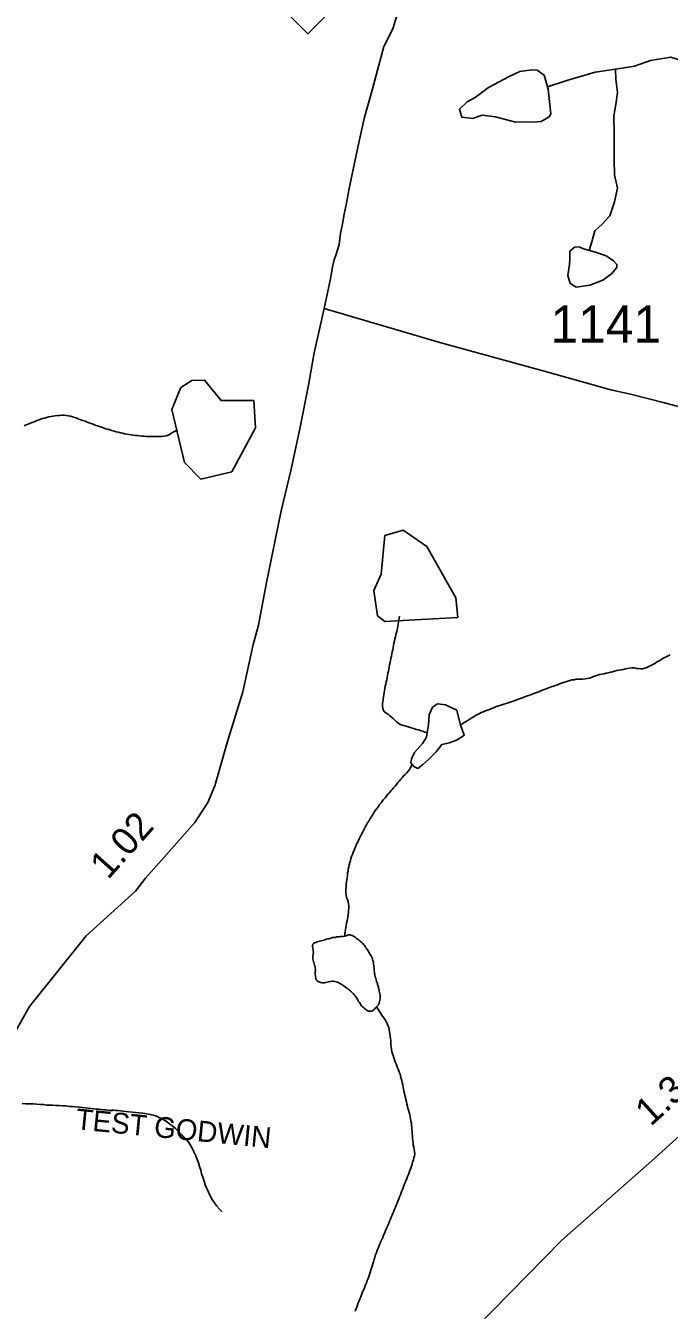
# Model space of a CAD drawing. Extents: x 1950930 to 2061844, y 904556 to 1017002.
# Drawn here: x 1983745 to 1986687, y 939098 to 944969 of the extents above; entities that cross this region are included whole.
import ezdxf

# ---------------------------------------------------------------- set-up
doc = ezdxf.new("R2010")
doc.units = 0
for name, color, linetype in [('Exist Hydrographic Creek Single Shore', 7, 'Continuous'), ('Exist Hydrographic Misc Water Feature', 7, 'Continuous'), ('Exist Road Non-System Type 51', 7, 'Continuous'), ('Exist Road Non-System Type 51 Label', 7, 'Continuous'), ('Exist Road Primary NC Attributed', 7, 'Continuous'), ('Exist Road Primary NC Mileage Hundredths English Label', 7, 'Continuous'), ('Exist Road Primary NC Shield CELL', 7, 'Continuous'), ('Exist Road Primary US Structure Standard Bridge CELL', 7, 'Continuous'), ('Exist Road Secondary Type 51 Attributed', 7, 'Continuous'), ('Exist Road Secondary Type 51 Number Label', 7, 'Continuous')]:
    doc.layers.add(name, color=color, linetype=linetype)

msp = doc.modelspace()

# ---------------------------------------------------------------- linework, layer by layer
at = {"layer": 'Exist Hydrographic Creek Single Shore'}
msp.add_lwpolyline([(1986441.2, 944770.8), (1986527.4, 944783.6), (1986601.2, 944810.2), (1986693.2, 944824.6), (1986761.1, 944803.7), (1986847.2, 944802.8), (1987001, 944787.9), (1987103.1, 944770.4), (1987161.6, 944741.2), (1987184.1, 944728.5)], dxfattribs=at)
at = {"layer": 'Exist Hydrographic Misc Water Feature'}
for points in [[(1986129.8, 944689.5), (1986217.9, 944719.1), (1986347.5, 944756.7), (1986441.2, 944770.8)], [(1986320.5, 943942.1), (1986332.1, 943981.4), (1986346.1, 944032), (1986379.7, 944062.6), (1986415.2, 944100.2), (1986436.7, 944164.8), (1986450.5, 944226.8), (1986435.7, 944287), (1986434.9, 944358.1), (1986433.9, 944474.8), (1986433.2, 944556.9), (1986442.7, 944609), (1986450.5, 944663.1), (1986442.1, 944724.8), (1986441.2, 944770.8)], [(1986129.8, 944689.5), (1986114.2, 944743.8), (1986082.2, 944766.1), (1986058.2, 944767.3), (1986004.1, 944759.3), (1985954, 944736.6), (1985860.5, 944686.2), (1985799.2, 944641.5), (1985763.1, 944621.4), (1985727.7, 944587.1), (1985737.7, 944550.7), (1985787.9, 944545.5), (1985831.4, 944559.5), (1985891.9, 944552.3), (1985984, 944528.2), (1986021.9, 944529.4), (1986063.7, 944527.5), (1986101.7, 944531.8), (1986137.6, 944552.3), (1986145.3, 944566.2), (1986132.8, 944679.7), (1986129.8, 944689.5)], [(1986320.5, 943942.1), (1986291.8, 943950.2), (1986273.9, 943958.1), (1986253.8, 943957.6), (1986232.1, 943938.9), (1986232.1, 943905.7), (1986230.2, 943877.5), (1986222.7, 943827.1), (1986232.9, 943791.5), (1986261.4, 943773.7), (1986323.1, 943783.9), (1986382.8, 943806.4), (1986423, 943835.3), (1986446.4, 943863.4), (1986446.6, 943877.1), (1986432, 943894.7), (1986398, 943917), (1986349.8, 943934.4), (1986320.5, 943942.1)], [(1984545.7, 942896.5), (1984686.8, 942929.7), (1984795.7, 943130.9), (1984787.7, 943255.7), (1984637.8, 943255.6), (1984562.7, 943349), (1984503.7, 943347), (1984453.7, 943315.2), (1984412.6, 943214.3), (1984470.7, 942973.5), (1984545.7, 942896.5)], [(1984439.5, 943122.9), (1984430.7, 943118.2), (1984421.9, 943112.6), (1984413.3, 943107.8), (1984404.7, 943102.3), (1984395.6, 943098.4), (1984386.4, 943095.2), (1984376.8, 943093), (1984367.1, 943092.4), (1984356.9, 943091.7), (1984347, 943091.2), (1984336.8, 943091.4), (1984326.5, 943091.5), (1984316.5, 943091.8), (1984306.4, 943092), (1984296.4, 943092.3), (1984286.3, 943093.3), (1984276.3, 943093.5), (1984266.2, 943094.5), (1984256.6, 943095.5), (1984246.6, 943096.6), (1984236.7, 943097.6), (1984226.7, 943099.4), (1984216.8, 943100.5), (1984207, 943102.3), (1984197.1, 943104.1), (1984187.5, 943106.8), (1984177.7, 943108.7), (1984168, 943111.2), (1984158.2, 943113.2), (1984148.8, 943115.7), (1984138.9, 943118.5), (1984129.3, 943122), (1984119.8, 943124.5), (1984110.4, 943127.2), (1984100.8, 943130.7), (1984091.5, 943134.2), (1984082.1, 943137.7), (1984072.5, 943140.3), (1984063, 943143.8), (1984053.6, 943147.3), (1984044.2, 943150.8), (1984034.7, 943154.3), (1984025.5, 943157.7), (1984016.1, 943161.3), (1984006.9, 943164.6), (1983997.2, 943168.1), (1983988, 943171.6), (1983978.6, 943175.1), (1983969.1, 943178.6), (1983959.5, 943181.2), (1983949.6, 943183.9), (1983939.8, 943185.8), (1983930.2, 943187.6), (1983920.1, 943188.6), (1983910.3, 943188.8), (1983900, 943188.2), (1983890.2, 943187.6), (1983880.3, 943186.2), (1983870.5, 943184.7), (1983860.7, 943182.5), (1983850.6, 943181), (1983840.8, 943178.8), (1983831.1, 943175.7), (1983821.7, 943173.4), (1983812.3, 943170.3), (1983802.6, 943166.5), (1983793.4, 943163.3), (1983783.8, 943159.4), (1983774.7, 943156.3), (1983765.5, 943152.4), (1983756.3, 943148.5), (1983746.9, 943144.6), (1983737.4, 943140.7)], [(1985386.7, 942245.6), (1985353.6, 942272.6), (1985336.8, 942387.8), (1985369.6, 942462.6), (1985386.6, 942639.6), (1985469.7, 942664.1), (1985578.8, 942589.6), (1985711.7, 942353.9), (1985719.7, 942265), (1985386.7, 942245.6)], [(1985453.7, 942269.9), (1985450.8, 942254.5), (1985449.6, 942244.6), (1985448, 942234.6), (1985446.3, 942225.1), (1985444.3, 942215.2), (1985442.2, 942205.5), (1985439.8, 942195.7), (1985437.3, 942185.9), (1985434.6, 942176.2), (1985432.6, 942166.3), (1985430.1, 942156.5), (1985428.1, 942146.8), (1985426, 942136.9), (1985424, 942127.1), (1985422.3, 942117.1), (1985420.3, 942107.3), (1985418.2, 942097.4), (1985416.2, 942087.6), (1985414.5, 942077.8), (1985412.5, 942068.3), (1985410.4, 942058.5), (1985408.4, 942048.6), (1985406.3, 942038.8), (1985404.3, 942029), (1985402.6, 942019.1), (1985400.6, 942009.3), (1985398.5, 941999.4), (1985396.9, 941989.9), (1985394.9, 941980.1), (1985392.8, 941970.3), (1985390.8, 941960.5), (1985388.7, 941950.6), (1985387.1, 941940.7), (1985385.4, 941930.8), (1985383.8, 941921.3), (1985382.6, 941911.4), (1985381.1, 941903.1), (1985379.1, 941889.9), (1985377.8, 941880), (1985376.4, 941869.6), (1985376.2, 941860), (1985376.6, 941850.6), (1985378.7, 941841.7), (1985383.6, 941834.1), (1985392, 941827.5), (1985401.2, 941822.5), (1985409.4, 941815.5), (1985416.8, 941808.7), (1985424.2, 941802.3), (1985432, 941794.7), (1985439.4, 941787.8), (1985447.1, 941781.8), (1985455.3, 941776.9), (1985464.4, 941772.6), (1985473.8, 941770.1), (1985483.4, 941767.3), (1985493.3, 941764.6), (1985502.9, 941762), (1985512.8, 941759.2), (1985522.4, 941755.7), (1985531.6, 941753.2), (1985541.5, 941750.4), (1985551.1, 941746.9), (1985560.3, 941744.2), (1985570, 941740.8), (1985579.8, 941738.1)], [(1985732.8, 941773.7), (1985741.6, 941779.2), (1985749.8, 941784.8), (1985758.2, 941789.2), (1985766.8, 941794.9), (1985775.4, 941800.4), (1985784, 941806.1), (1985792.5, 941810.9), (1985801.1, 941816.4), (1985809.9, 941821.2), (1985818.7, 941826), (1985827.5, 941829.9), (1985836.5, 941833.7), (1985845.8, 941837.6), (1985855.4, 941841.4), (1985864.8, 941844.5), (1985873.9, 941848.8), (1985883.3, 941851.8), (1985892.5, 941855.7), (1985902, 941858.8), (1985911.4, 941861.7), (1985921, 941865.6), (1985930.5, 941868.6), (1985940.3, 941872), (1985949.7, 941875.1), (1985959.2, 941878), (1985968.6, 941881.1), (1985978, 941884.1), (1985987.5, 941887.6), (1985997.1, 941891.4), (1986006.5, 941894.4), (1986016, 941897.4), (1986025, 941901.3), (1986030.9, 941902.8), (1986034.4, 941904.4), (1986043.8, 941907.4), (1986053.5, 941911.2), (1986062.7, 941915), (1986072.1, 941918.5), (1986081.2, 941922.4), (1986090.6, 941925.4), (1986100.2, 941929.2), (1986109.9, 941933.1), (1986118.9, 941936.2), (1986128.3, 941940), (1986137.6, 941943.9), (1986147, 941947.3), (1986156.6, 941951.1), (1986166.1, 941954.1), (1986175.5, 941957.2), (1986184.5, 941961.1), (1986193.9, 941964.1), (1986203.6, 941967.5), (1986213, 941970.5), (1986222.4, 941973.6), (1986231.9, 941976.7), (1986241.5, 941978.8), (1986251.6, 941980.2), (1986261.2, 941981.9), (1986271.5, 941982.4), (1986281.3, 941982.9), (1986291.5, 941983.3), (1986301.6, 941984.3), (1986311.4, 941985.6), (1986321.3, 941987.7), (1986330.7, 941990.8), (1986340.1, 941994.2), (1986349.6, 941997.3), (1986359.2, 942001.1), (1986368.9, 942003.2), (1986378.5, 942005.5), (1986388.3, 942007.6), (1986398, 942010.2), (1986407.8, 942012.3), (1986417.5, 942014.5), (1986427.1, 942016.8), (1986436.9, 942019.3), (1986446.6, 942021.5), (1986456.8, 942023.6), (1986466, 942025.8), (1986476.1, 942027.1), (1986485.9, 942029.7), (1986495.8, 942031), (1986505.4, 942032.4), (1986515.5, 942033.8), (1986525.7, 942033.8), (1986536, 942031.8), (1986546.4, 942030.7), (1986556.5, 942030), (1986565.9, 942030.5), (1986575.3, 942033.6), (1986584.4, 942036.6), (1986593, 942040.6), (1986602.4, 942045.3), (1986611.2, 942050.1), (1986620, 942054.8), (1986628.4, 942059.6), (1986637.5, 942065.1), (1986645.9, 942069.9), (1986654.5, 942075.5)], [(1986654.5, 942075.5), (1986663.7, 942080.2), (1986672.3, 942084.9), (1986681.6, 942089.7), (1986690.4, 942094.4)], [(1985579.8, 941738.1), (1985585.3, 941775), (1985589.5, 941819), (1985604.6, 941854.9), (1985626.8, 941869.3), (1985664.3, 941866), (1985714.9, 941840.5), (1985731.3, 941778.8), (1985732.8, 941773.7)], [(1985511.3, 941592.6), (1985505, 941600.1), (1985508.7, 941618.2), (1985522.6, 941648.2), (1985558.3, 941688.6), (1985576.3, 941717.1), (1985579.8, 941738.1)], [(1985732.8, 941773.7), (1985749.8, 941726.4), (1985741.8, 941720.8), (1985714.3, 941704.3), (1985682.1, 941691.6), (1985646.3, 941683.8), (1985620.4, 941651.1), (1985586.8, 941617.3), (1985559.1, 941591.1), (1985536.8, 941575), (1985519.1, 941583), (1985511.3, 941592.6)], [(1985202.9, 940808.3), (1985204.2, 940817.9), (1985205.4, 940827.9), (1985206.6, 940837.8), (1985207.8, 940847.3), (1985209.5, 940857.3), (1985211.5, 940867.1), (1985214, 940876.9), (1985216.1, 940886.7), (1985217.3, 940896.7), (1985218.9, 940906.9), (1985219.7, 940917), (1985220.6, 940927), (1985221.4, 940936.6), (1985221.4, 940946.4), (1985220.4, 940956.2), (1985218.3, 940966.3), (1985215.2, 940976.1), (1985211.1, 940985.2), (1985209.1, 940994.9), (1985208.1, 941004.8), (1985208.1, 941015), (1985208.5, 941024.6), (1985209.3, 941035.5), (1985210.1, 941045.1), (1985210.9, 941055.1), (1985212.6, 941065), (1985213.8, 941074.5), (1985215.4, 941084.5), (1985216.5, 941095.3), (1985218.3, 941104.7), (1985219.5, 941114.6), (1985221.2, 941124.6), (1985223.2, 941134.4), (1985225.9, 941144.2), (1985228.8, 941153.9), (1985231.4, 941162.8), (1985234.7, 941172.5), (1985238.4, 941181.6), (1985242.1, 941191.2), (1985245.8, 941200.3), (1985249.5, 941210), (1985253.6, 941219.1), (1985257.7, 941228.2), (1985262, 941236.8), (1985266.1, 941246), (1985270.2, 941255.5), (1985275.1, 941264.5), (1985279.2, 941273.6), (1985284.1, 941282.3), (1985288.6, 941291.3), (1985293.4, 941299.5), (1985298.3, 941308.5), (1985303, 941317.1), (1985307.9, 941326), (1985313, 941334.2), (1985318, 941343.2), (1985324.1, 941351.3), (1985329, 941360.2), (1985334.6, 941368.3), (1985339.9, 941377.2), (1985345.4, 941385.3), (1985351.4, 941393.3), (1985357.1, 941401.4), (1985362.7, 941409.5), (1985369, 941417.4), (1985375.2, 941425.8), (1985381.1, 941433.1), (1985387.9, 941441), (1985394.2, 941448.6), (1985400.6, 941456.5), (1985407.4, 941463.5), (1985413.3, 941471.6), (1985420.1, 941479.1), (1985426.8, 941486.2), (1985433.2, 941494.1), (1985439.6, 941501.7), (1985446.1, 941509.7), (1985452.7, 941516.7), (1985459.2, 941525), (1985465.6, 941532.2), (1985472.4, 941540.1), (1985479.1, 941547.2), (1985486.3, 941554.7), (1985492.5, 941561.8), (1985498.6, 941570.3), (1985503.5, 941578.9), (1985511.3, 941592.6)], [(1985347.9, 940485.1), (1985344.4, 940481.2), (1985340.1, 940476.2), (1985336, 940471.5), (1985332.1, 940468.5), (1985326.6, 940466), (1985320.4, 940464.6), (1985313.7, 940465.5), (1985308.5, 940467.2), (1985303.4, 940470.4), (1985298.1, 940474), (1985293.2, 940477.2), (1985288.8, 940481.5), (1985284.3, 940485.8), (1985280.4, 940490.1), (1985277, 940494.8), (1985273.1, 940499.8), (1985270.2, 940504.7), (1985266.7, 940509.6), (1985263.8, 940515), (1985261, 940520.7), (1985257.5, 940525.7), (1985253.6, 940530.7), (1985250.5, 940534.8), (1985246.6, 940539.9), (1985242.7, 940545), (1985238.8, 940548.8), (1985234.3, 940553.1), (1985229.4, 940556.7), (1985225.5, 940560.6), (1985220.6, 940564.2), (1985215.2, 940568.3), (1985210.7, 940571.8), (1985206.2, 940575.2), (1985201.3, 940579.2), (1985196.4, 940582.1), (1985190.8, 940585.3), (1985186.3, 940588.9), (1985181, 940592.1), (1985175.9, 940594.5), (1985169.9, 940597.1), (1985164.4, 940599.1), (1985158.6, 940600.8), (1985152.5, 940601.7), (1985146.9, 940601.8), (1985140.4, 940601.1), (1985134.4, 940600.4), (1985128.5, 940598.8), (1985122.3, 940597.4), (1985116.8, 940596.6), (1985110.4, 940595.1), (1985104.5, 940595.2), (1985099, 940595.2), (1985092.8, 940596.2), (1985086.5, 940598.7), (1985080.9, 940601.6), (1985076.6, 940605.6), (1985072.9, 940609.7), (1985070.9, 940614.9), (1985069.8, 940621.6), (1985069, 940627), (1985068.4, 940633.6), (1985068.2, 940639.3), (1985068.4, 940646.2), (1985069, 940651.7), (1985069, 940657.5), (1985068.4, 940664), (1985067.4, 940669.9), (1985065.7, 940675.8), (1985064.1, 940681.3), (1985061.6, 940687.3), (1985060, 940692.8), (1985059, 940698.7), (1985057.8, 940704.6), (1985058, 940710.3), (1985058, 940715.9), (1985059.2, 940722.7), (1985059.6, 940728.2), (1985059.8, 940733.9), (1985059.6, 940740.4), (1985058.2, 940747.2), (1985056.7, 940753.8), (1985055.1, 940760.2), (1985055.7, 940766.1), (1985057.3, 940770.8), (1985060.8, 940774.3), (1985065.1, 940777.3), (1985070.7, 940779.8), (1985076.6, 940782), (1985082.8, 940783.6), (1985089.1, 940785.1), (1985095.9, 940787.3), (1985101.6, 940788.8), (1985107.4, 940790.4), (1985113.1, 940792), (1985118.4, 940793.6), (1985124.8, 940795.1), (1985130.5, 940796.6), (1985136.3, 940798.1), (1985142, 940799.8)], [(1985142, 940799.8), (1985147.8, 940801.3), (1985153.9, 940802), (1985160.1, 940802.6), (1985165.8, 940804.3), (1985171.8, 940804.6), (1985177.9, 940805.2), (1985183.4, 940806), (1985190, 940806.6), (1985195.5, 940806.6), (1985202.9, 940808.3)], [(1985202.9, 940808.3), (1985209.1, 940809.8), (1985215.2, 940813), (1985221, 940814.5), (1985226.5, 940814.8), (1985231.8, 940813.3), (1985237.4, 940810.8), (1985242.5, 940808), (1985247.4, 940804.8), (1985252.8, 940801.5), (1985257.7, 940797.9), (1985262.8, 940794.7), (1985267.5, 940790.3), (1985272.4, 940786.4), (1985277, 940782.9), (1985281.3, 940778.5), (1985285.8, 940774.7), (1985289.7, 940770.3), (1985293.6, 940765.3), (1985297, 940760.3), (1985300.3, 940755.4), (1985303.8, 940750.4), (1985306.9, 940745.4), (1985310.2, 940740.5), (1985313.7, 940735.5), (1985316.7, 940730.6), (1985319.8, 940724.4), (1985322.9, 940719.5), (1985326, 940714.6), (1985328.8, 940708.8), (1985330.7, 940702.9), (1985332.3, 940697.3), (1985334, 940691.4), (1985334.6, 940685.7), (1985335.4, 940679.8), (1985336.2, 940674.1), (1985336.4, 940668.3), (1985337, 940661.7), (1985337.4, 940656), (1985338.1, 940650.2), (1985338.7, 940643.6), (1985339.5, 940637.8), (1985340.3, 940632.4), (1985341.3, 940626.6), (1985343.4, 940620.6), (1985345, 940615), (1985346.9, 940609.1), (1985348.5, 940603.1), (1985350.6, 940597.6), (1985352.2, 940591.6), (1985353.4, 940586.2), (1985355.3, 940580.2), (1985356.9, 940574.3), (1985358.2, 940568.8), (1985360, 940562.8), (1985361.2, 940556.6), (1985362.7, 940550.6), (1985363.9, 940544.8), (1985364.7, 940539), (1985364.9, 940533.3), (1985365.3, 940527.6), (1985365.1, 940521.1), (1985364.1, 940515.2), (1985362.3, 940509.3), (1985360.4, 940503.9), (1985358.6, 940498.1), (1985356.1, 940492.4), (1985347.9, 940485.1)], [(1985510.7, 939766.3), (1985513.6, 939775.2), (1985516.9, 939785.3), (1985519.3, 939795.1), (1985521.8, 939803.6), (1985523, 939813.6), (1985522.4, 939823.4), (1985520.8, 939833.5), (1985518.5, 939843.5), (1985516.5, 939854), (1985515.2, 939863.9), (1985514.2, 939873.8), (1985513.4, 939883.7), (1985513, 939893.4), (1985511.9, 939903.4), (1985511.5, 939913.9), (1985510.3, 939923.9), (1985509.9, 939933.7), (1985508.9, 939943.6), (1985507.6, 939953.5), (1985505.8, 939963.6), (1985503.9, 939973.1), (1985501.9, 939983.3), (1985500, 939992.4), (1985497.4, 940002.1), (1985495.3, 940012.3), (1985492.3, 940022), (1985489.6, 940031.7), (1985487.7, 940041), (1985485.1, 940050.7), (1985483, 940060.8), (1985480.8, 940070.4), (1985478.5, 940080.6), (1985475.9, 940089.5), (1985474, 940099.4), (1985472.4, 940109.5), (1985469.7, 940119.2), (1985468.1, 940129.3), (1985465.8, 940138.9), (1985463.5, 940148.9), (1985460.5, 940158), (1985458.4, 940168), (1985455.8, 940177.7), (1985452.1, 940186.8), (1985449, 940196.6), (1985445.1, 940206.1), (1985441.8, 940214.8), (1985437.9, 940224.3), (1985434.4, 940234.1), (1985430.9, 940243.2), (1985427.3, 940252.3), (1985424.4, 940262), (1985421.1, 940271), (1985419.1, 940281.2), (1985417.2, 940290.7), (1985416, 940301.1), (1985414.5, 940310.6), (1985414.1, 940320.5), (1985413.3, 940331.1), (1985411.9, 940341.1), (1985410.6, 940351), (1985409.4, 940361), (1985408.4, 940370.8), (1985406.5, 940380.4), (1985404.5, 940390.5), (1985400.8, 940399.6), (1985396.9, 940408.7), (1985392, 940418), (1985387.5, 940426), (1985381.7, 940434.6), (1985376.2, 940442.7), (1985370.3, 940450.9), (1985364.9, 940459.4), (1985347.9, 940485.1)], [(1985250.9, 939094), (1985254.6, 939104), (1985257.9, 939112.8), (1985261.6, 939122.4), (1985265.3, 939131.6), (1985268.5, 939141.2), (1985272.6, 939150.3), (1985276.3, 939160), (1985279.8, 939168.7), (1985283.5, 939177.9), (1985287.8, 939187.9), (1985291.3, 939196.6), (1985295.4, 939205.7), (1985298.7, 939215.3), (1985302.8, 939224.2), (1985306.1, 939234.1), (1985309.8, 939242.9), (1985313, 939253), (1985316.3, 939261.8), (1985319.6, 939271.4), (1985322.5, 939281.2), (1985324.9, 939290.9), (1985328.2, 939300.2), (1985331.1, 939309.9), (1985334, 939319.6), (1985336.8, 939329.3), (1985340.1, 939338.2), (1985343, 939348.3), (1985346.1, 939357.1), (1985349.9, 939366.7), (1985353.4, 939375.9), (1985357.3, 939385.4), (1985360.8, 939394.7), (1985364.9, 939403.4), (1985368.6, 939413.3), (1985372.3, 939422.1), (1985376.8, 939431.2), (1985380.5, 939440.8), (1985384.6, 939449.9), (1985388.5, 939458.6), (1985392.8, 939468.6), (1985396.3, 939477.3), (1985400.4, 939486.4), (1985404.1, 939496), (1985408.2, 939505.2), (1985411.9, 939514), (1985415.6, 939523.9), (1985419.7, 939532.7), (1985423.2, 939541.9), (1985427.5, 939551.3), (1985430.9, 939560.5), (1985434.6, 939569.4), (1985438.3, 939579.3), (1985442.4, 939588), (1985446.1, 939598), (1985450.2, 939606.7), (1985453.5, 939616), (1985457.6, 939625.5), (1985460.7, 939634.4), (1985464.6, 939644.3), (1985468.1, 939653.1), (1985471.5, 939663.2), (1985475.4, 939671.9), (1985479.3, 939681.8), (1985482.8, 939690.6), (1985486.7, 939700.6), (1985490.2, 939709.4), (1985493.9, 939718.9), (1985497.6, 939728.2), (1985500.9, 939737.8), (1985504.8, 939747.8), (1985507.8, 939756.7), (1985510.7, 939766.3)]]:
    msp.add_lwpolyline(points, dxfattribs=at)
at = {"layer": 'Exist Road Non-System Type 51'}
msp.add_lwpolyline([(1983729.4, 940043.1), (1983746.1, 940042.4), (1983763.2, 940041.8), (1983780.5, 940041.2), (1983796.1, 940040), (1983812.4, 940038.8), (1983826.1, 940038.2), (1983841.4, 940036.3), (1983854.6, 940035.8), (1983868.9, 940035.1), (1983882.6, 940034.5), (1983897.4, 940033.9), (1983913, 940032.7), (1983928.8, 940032.1), (1983944.5, 940030.2), (1983959.6, 940029), (1983974.4, 940027.8), (1983989.1, 940025.9), (1984002.9, 940024.8), (1984016.6, 940022.9), (1984030.4, 940021.7), (1984044.1, 940019.9), (1984055.9, 940018.6), (1984067.6, 940018), (1984079, 940016.8), (1984090.2, 940015.6), (1984101, 940014.9), (1984111.4, 940014.4), (1984120.8, 940013.1), (1984129, 940011.9), (1984135.9, 940011.9), (1984140.4, 940011.3), (1984140.4, 940010.7), (1984137.9, 940010.7), (1984136.9, 940011.3), (1984136.9, 940012.5), (1984140.4, 940012.5), (1984147.2, 940012.5), (1984155.5, 940011.9), (1984165.4, 940011.3), (1984177.6, 940010.1), (1984189.4, 940008.2), (1984202.2, 940007), (1984216, 940005.8), (1984231.6, 940003.4), (1984247.4, 940002.1), (1984264, 940000.3), (1984280.8, 939998.5), (1984298.4, 939996.1), (1984313.6, 939993), (1984329.4, 939989.4), (1984343.1, 939985.1), (1984354.9, 939979), (1984368.1, 939972.9), (1984380.4, 939966.2), (1984392.6, 939958.4), (1984404, 939949.2), (1984416.8, 939939.6), (1984429.5, 939928.6), (1984443.2, 939915.9), (1984456, 939903.8), (1984468.2, 939891), (1984480, 939878.8), (1984490.4, 939864.9), (1984499.6, 939850.3), (1984508, 939835.8), (1984515.4, 939819.9), (1984522.2, 939803.6), (1984528.6, 939787.2), (1984534.5, 939771.4), (1984539.4, 939755), (1984544.8, 939738.6), (1984549.1, 939722.2), (1984554.5, 939705.9), (1984560.9, 939688.9), (1984565.9, 939671.9), (1984572.2, 939654.9), (1984580, 939637.9), (1984588.9, 939620.9), (1984597.8, 939605.1), (1984608.5, 939589.3), (1984619.2, 939574.8), (1984630.6, 939560.8), (1984642.4, 939548.1)], dxfattribs=at)
at = {"layer": 'Exist Road Primary NC Attributed'}
for points in [[(1985109.6, 943676.2), (1985139.1, 943820.1), (1985147.4, 943867.5), (1985154.9, 943899.1), (1985162.4, 943920.2), (1985177.4, 943969.9), (1985184.2, 944020.3), (1985193.2, 944064), (1985200.8, 944107.7), (1985211.3, 944157.3), (1985221.8, 944217.6), (1985236.9, 944291.3), (1985261.7, 944406.5), (1985291.8, 944545), (1985327.9, 944674.5), (1985382, 944873.3), (1985423.7, 944955.2), (1985484.3, 945159.3)], [(1983680.6, 940339.9), (1983763.1, 940486.2), (1984021.4, 940808.9), (1984247.6, 941013.6), (1984292.1, 941073.3), (1984377.6, 941169.4), (1984517.7, 941327.1), (1984551.9, 941379.1), (1984577.9, 941419.2), (1984609.9, 941495.1), (1984668, 941697), (1984738.2, 941924.9), (1984784.3, 942140.7), (1984808.6, 942229.3), (1984844.8, 942416.8), (1984912.8, 942752.5), (1984957.9, 942942.2), (1984997.3, 943126.3), (1985037.4, 943326.2), (1985064, 943473.3), (1985109.6, 943676.2)]]:
    msp.add_lwpolyline(points, dxfattribs=at)
at = {"layer": 'Exist Road Primary NC Shield CELL'}
msp.add_lwpolyline([(1984701.2, 945264.8), (1985034.1, 945597.8), (1985367.1, 945264.8), (1985034.1, 944931.8)], close=True, dxfattribs=at)
at = {"layer": 'Exist Road Secondary Type 51 Attributed'}
for points in [[(1986831.3, 943201), (1986665.4, 943245), (1986509.5, 943285.1), (1986419.4, 943305.2), (1986131.5, 943385.3), (1985637.5, 943521.7), (1985109.6, 943676.2)], [(1989938.7, 942192.8), (1989234.5, 941869.4), (1989118.4, 941809.4), (1989012.4, 941741.6), (1987615.4, 940671.1), (1987513.4, 940583.1), (1987401.3, 940497.2), (1987295.1, 940405.4), (1987189.2, 940309.4), (1987067, 940197.5), (1986606.7, 939782), (1986194.4, 939416.6), (1985649.9, 938863), (1985207.7, 938513.4), (1985035.5, 938377.7), (1984910.7, 938299.7), (1984817.4, 938263.6), (1984733.2, 938248.5), (1984629.3, 938230), (1984543.4, 938232.1), (1984461.4, 938242.1), (1984377.3, 938258.2), (1984313.8, 938279), (1984268, 938297.1)]]:
    msp.add_lwpolyline(points, dxfattribs=at)

# ---------------------------------------------------------------- texts
at = {"layer": 'Exist Road Non-System Type 51 Label'}
msp.add_text('  TEST GODWIN', height=95, rotation=354.41346, dxfattribs=at).set_placement((1983900.3, 939932.8))
at = {"layer": 'Exist Road Primary NC Mileage Hundredths English Label'}
msp.add_text('1.02', height=125, rotation=48.30262, dxfattribs=at).set_placement((1984121.4, 941062.8))
at = {"layer": 'Exist Road Primary US Structure Standard Bridge CELL'}
msp.add_text('1.34', height=125, rotation=42.06939, dxfattribs=at).set_placement((1986601.4, 939935.6))
at = {"layer": 'Exist Road Secondary Type 51 Number Label'}
msp.add_text('1141', height=170, dxfattribs=at).set_placement((1986143.9, 943520.4))

doc.saveas('drawing.dxf')
